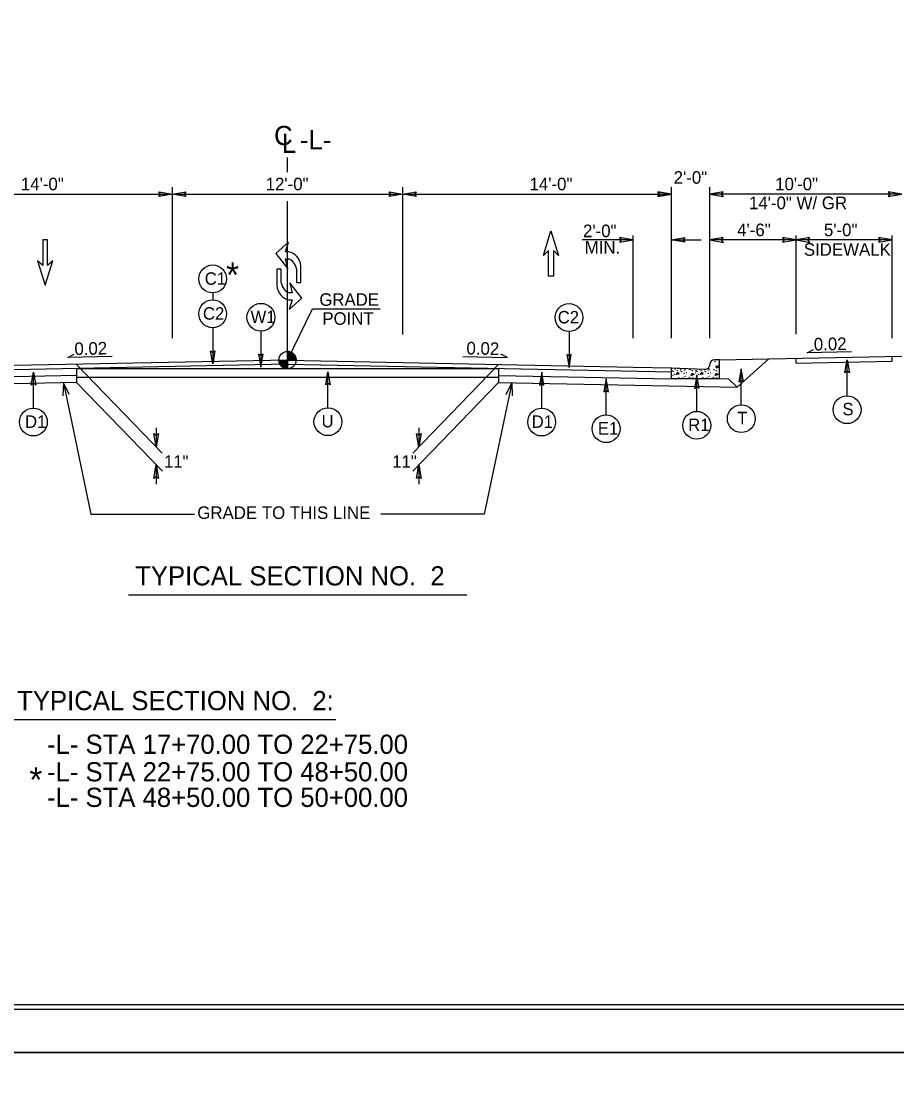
# Model space of a CAD drawing. Extents: x 1901670 to 1902225, y 193498 to 194278.
# Drawn here: x 1902028 to 1902073.7, y 194046.9 to 194101.8 of the extents above; entities that cross this region are included whole.
import ezdxf

# ---------------------------------------------------------------- set-up
doc = ezdxf.new("R2010")
doc.units = 0
for name, color, linetype in [('MARK BIKE LEFT ARROW CELL', 7, 'Continuous'), ('Old_Level_1', 7, 'Continuous'), ('Old_Level_11', 7, 'Continuous'), ('Old_Level_2', 7, 'Continuous'), ('Old_Level_20', 7, 'Continuous'), ('Prop Dimension', 7, 'Continuous'), ('Sheet Border Standard 30in CELL', 7, 'Continuous'), ('Sheet Cutting Line CELL', 7, 'Continuous'), ('Sheet Plot Border Inside CELL', 7, 'Continuous'), ('Sheet Plot Border Outside CELL', 7, 'Continuous'), ('Typical Curb CELL', 7, 'Continuous'), ('Typical Pavement Slope CELL', 7, 'Continuous'), ('Typical Terminator CELL', 7, 'Continuous'), ('Typical Text Grade Point CELL', 7, 'Continuous')]:
    doc.layers.add(name, color=color, linetype=linetype)

# ---------------------------------------------------------------- blocks, each defined once
blk = doc.blocks.new('TERMINATOR')
at = {"layer": 'Typical Terminator CELL'}
blk.add_lwpolyline([(-0.469, 0.081), (0, 0), (-0.471, -0.083), (-0.411, 0)], close=True, dxfattribs=at)

msp = doc.modelspace()

# ---------------------------------------------------------------- linework, layer by layer
at = {"layer": 'MARK BIKE LEFT ARROW CELL'}
for p, q in [((1902041.95, 194090.238), (1902041.299, 194089.653)), ((1902041.95, 194090.238), (1902041.299, 194089.653)), ((1902041.798, 194089.73), (1902041.95, 194090.238)), ((1902041.798, 194089.73), (1902041.95, 194090.238)), ((1902041.972, 194089.73), (1902041.798, 194089.73)), ((1902041.972, 194089.73), (1902041.798, 194089.73)), ((1902041.299, 194089.653), (1902041.915, 194088.845)), ((1902041.299, 194089.653), (1902041.915, 194088.845)), ((1902041.798, 194089.364), (1902041.953, 194089.365)), ((1902041.798, 194089.364), (1902041.953, 194089.365)), ((1902041.915, 194088.845), (1902041.798, 194089.364)), ((1902041.915, 194088.845), (1902041.798, 194089.364)), ((1902041.575, 194088.83), (1902041.344, 194088.83)), ((1902041.344, 194088.83), (1902041.344, 194087.969)), ((1902041.575, 194088.83), (1902041.344, 194088.83)), ((1902041.344, 194088.83), (1902041.344, 194087.969)), ((1902041.575, 194088.123), (1902041.575, 194088.83)), ((1902041.575, 194088.123), (1902041.575, 194088.83)), ((1902042.364, 194088.845), (1902042.364, 194088.139)), ((1902042.364, 194088.845), (1902042.364, 194088.139)), ((1902042.595, 194088.139), (1902042.595, 194088.999)), ((1902042.595, 194088.139), (1902042.595, 194088.999)), ((1902042.639, 194087.315), (1902042.024, 194088.123)), ((1902042.024, 194088.123), (1902042.14, 194087.604)), ((1902042.639, 194087.315), (1902042.024, 194088.123)), ((1902042.024, 194088.123), (1902042.14, 194087.604)), ((1902042.364, 194088.139), (1902042.595, 194088.139)), ((1902042.364, 194088.139), (1902042.595, 194088.139)), ((1902042.14, 194087.604), (1902041.985, 194087.604)), ((1902042.14, 194087.604), (1902041.985, 194087.604)), ((1902041.966, 194087.238), (1902042.14, 194087.238)), ((1902041.966, 194087.238), (1902042.14, 194087.238)), ((1902041.989, 194086.73), (1902042.639, 194087.315)), ((1902041.989, 194086.73), (1902042.639, 194087.315)), ((1902042.14, 194087.238), (1902041.989, 194086.73)), ((1902042.14, 194087.238), (1902041.989, 194086.73))]:
    msp.add_line(p, q, dxfattribs=at)
for centre, major_axis, ratio in [((1902042.037, 194089.063), (-0.294, 0.632), 0.75825), ((1902042.037, 194089.063), (-0.294, 0.632), 0.75825), ((1902042.017, 194088.91), (-0.204, 0.44), 0.652763), ((1902042.017, 194088.91), (-0.204, 0.44), 0.652763), ((1902041.921, 194088.059), (0.204, -0.44), 0.652763), ((1902041.921, 194088.059), (0.204, -0.44), 0.652763), ((1902041.902, 194087.905), (0.294, -0.632), 0.75825), ((1902041.902, 194087.905), (0.294, -0.632), 0.75825)]:
    msp.add_ellipse(centre, major_axis=major_axis, ratio=ratio, start_param=4.277405, end_param=5.848201, dxfattribs=at)
at = {"layer": 'Old_Level_1'}
for p, q in [((1902041.9, 194093.883), (1902041.9, 194094.651)), ((1902041.9, 194084.092), (1902041.9, 194092.367)), ((1902030.447, 194084.234), (1902030.78, 194084.401)), ((1902032.762, 194084.283), (1902030.447, 194084.234)), ((1902041.9, 194084.092), (1902041.9, 194084.542)), ((1902051.039, 194084.283), (1902053.354, 194084.234)), ((1902053.354, 194084.234), (1902053.021, 194084.401)), ((1902068.971, 194084.469), (1902069.304, 194084.636)), ((1902071.286, 194084.518), (1902068.971, 194084.469)), ((1902041.9, 194084.092), (1902021.9, 194083.692)), ((1902041.9, 194083.873), (1902021.9, 194083.473)), ((1902030.9, 194083.859), (1902035.377, 194079.235)), ((1902030.902, 194083.653), (1902030.902, 194082.924)), ((1902030.902, 194083.653), (1902052.898, 194083.653)), ((1902041.45, 194084.092), (1902041.9, 194084.092)), ((1902041.899, 194083.642), (1902041.9, 194084.092)), ((1902041.9, 194084.092), (1902041.899, 194083.642)), ((1902042.35, 194084.092), (1902041.9, 194084.092)), ((1902041.9, 194084.092), (1902059.9, 194083.732)), ((1902041.9, 194083.873), (1902061.9, 194083.473)), ((1902052.9, 194083.859), (1902048.424, 194079.235)), ((1902052.898, 194083.653), (1902052.898, 194082.924)), ((1902059.9, 194083.732), (1902061.9, 194083.692)), ((1902066.981, 194084.16), (1902065.323, 194082.676)), ((1902030.902, 194083.289), (1902021.9, 194083.109)), ((1902030.902, 194083.206), (1902052.898, 194083.206)), ((1902052.898, 194083.289), (1902061.9, 194083.109)), ((1902064.9, 194083.099), (1902064.4, 194083.109)), ((1902064.9, 194083.099), (1902065.323, 194082.676)), ((1902030.902, 194082.924), (1902018.478, 194082.676)), ((1902030.902, 194082.924), (1902035.379, 194078.3)), ((1902052.898, 194082.924), (1902048.422, 194078.3)), ((1902052.898, 194082.924), (1902065.323, 194082.676)), ((1902035.058, 194080.564), (1902035.058, 194079.564)), ((1902048.742, 194080.564), (1902048.742, 194079.564)), ((1902035.06, 194078.629), (1902035.06, 194077.629)), ((1902048.74, 194078.629), (1902048.74, 194077.629))]:
    msp.add_line(p, q, dxfattribs=at)
for points in [[(1902041.904, 194084.542), (1902041.904, 194084.542), (1902041.904, 194084.092)], [(1902041.913, 194084.542), (1902041.913, 194084.092)], [(1902041.922, 194084.541), (1902041.922, 194084.092)], [(1902041.931, 194084.541), (1902041.931, 194084.092)], [(1902041.94, 194084.54), (1902041.94, 194084.092)], [(1902041.949, 194084.539), (1902041.949, 194084.092)], [(1902041.958, 194084.538), (1902041.958, 194084.092)], [(1902041.967, 194084.537), (1902041.967, 194084.092)], [(1902041.976, 194084.536), (1902041.976, 194084.092)], [(1902041.985, 194084.534), (1902041.985, 194084.092)], [(1902041.994, 194084.532), (1902041.994, 194084.092)], [(1902042.003, 194084.53), (1902042.003, 194084.092)], [(1902042.012, 194084.528), (1902042.012, 194084.092)], [(1902042.021, 194084.525), (1902042.021, 194084.092)], [(1902042.03, 194084.523), (1902042.03, 194084.092)], [(1902042.039, 194084.52), (1902042.039, 194084.092)], [(1902042.048, 194084.517), (1902042.048, 194084.092)], [(1902042.057, 194084.514), (1902042.057, 194084.092)], [(1902042.066, 194084.51), (1902042.066, 194084.092)], [(1902042.075, 194084.506), (1902042.075, 194084.092)], [(1902042.084, 194084.502), (1902042.084, 194084.092)], [(1902042.093, 194084.498), (1902042.093, 194084.092)], [(1902042.102, 194084.494), (1902042.102, 194084.092)], [(1902042.111, 194084.489), (1902042.111, 194084.092)], [(1902042.12, 194084.484), (1902042.12, 194084.092)], [(1902042.129, 194084.479), (1902042.129, 194084.092)], [(1902042.138, 194084.474), (1902042.138, 194084.092)], [(1902042.147, 194084.468), (1902042.147, 194084.092)], [(1902042.156, 194084.462), (1902042.156, 194084.092)], [(1902042.165, 194084.455), (1902042.165, 194084.092)], [(1902042.174, 194084.449), (1902042.174, 194084.092)], [(1902042.183, 194084.442), (1902042.183, 194084.092)], [(1902042.192, 194084.434), (1902042.192, 194084.092)], [(1902042.201, 194084.426), (1902042.201, 194084.092)], [(1902042.21, 194084.418), (1902042.21, 194084.092)], [(1902042.219, 194084.409), (1902042.219, 194084.092)], [(1902042.228, 194084.4), (1902042.228, 194084.092)], [(1902042.237, 194084.39), (1902042.237, 194084.092)], [(1902042.246, 194084.379), (1902042.246, 194084.092)], [(1902042.255, 194084.368), (1902042.255, 194084.092)], [(1902042.264, 194084.356), (1902042.264, 194084.092)], [(1902042.273, 194084.343), (1902042.273, 194084.092)], [(1902042.282, 194084.329), (1902042.282, 194084.092)], [(1902042.291, 194084.314), (1902042.291, 194084.092)], [(1902042.3, 194084.298), (1902042.3, 194084.092)], [(1902042.309, 194084.279), (1902042.309, 194084.092)], [(1902042.318, 194084.258), (1902042.318, 194084.092)], [(1902042.327, 194084.233), (1902042.327, 194084.092)], [(1902042.336, 194084.202), (1902042.336, 194084.092)], [(1902041.452, 194084.092), (1902041.452, 194084.043)], [(1902041.461, 194084.092), (1902041.461, 194083.99)], [(1902041.47, 194084.092), (1902041.47, 194083.958)], [(1902041.479, 194084.092), (1902041.479, 194083.931)], [(1902041.488, 194084.092), (1902041.488, 194083.91)], [(1902041.497, 194084.092), (1902041.497, 194083.891)], [(1902041.506, 194084.092), (1902041.506, 194083.874)], [(1902041.515, 194084.092), (1902041.515, 194083.858)], [(1902041.524, 194084.092), (1902041.524, 194083.844)], [(1902041.533, 194084.092), (1902041.533, 194083.831)], [(1902041.542, 194084.092), (1902041.542, 194083.819)], [(1902041.551, 194084.092), (1902041.551, 194083.808)], [(1902041.56, 194084.092), (1902041.56, 194083.797)], [(1902041.569, 194084.092), (1902041.569, 194083.787)], [(1902041.578, 194084.092), (1902041.578, 194083.777)], [(1902041.587, 194084.092), (1902041.587, 194083.768)], [(1902041.596, 194084.092), (1902041.596, 194083.76)], [(1902041.605, 194084.092), (1902041.605, 194083.752)], [(1902041.614, 194084.092), (1902041.614, 194083.744)], [(1902041.623, 194084.092), (1902041.623, 194083.737)], [(1902041.632, 194084.092), (1902041.632, 194083.73)], [(1902041.641, 194084.092), (1902041.641, 194083.724)], [(1902041.65, 194084.092), (1902041.65, 194083.718)], [(1902041.659, 194084.092), (1902041.659, 194083.712)], [(1902041.668, 194084.092), (1902041.668, 194083.706)], [(1902041.677, 194084.092), (1902041.677, 194083.701)], [(1902041.686, 194084.092), (1902041.686, 194083.696)], [(1902041.695, 194084.092), (1902041.695, 194083.691)], [(1902041.704, 194084.092), (1902041.704, 194083.687)], [(1902041.713, 194084.092), (1902041.713, 194083.683)], [(1902041.722, 194084.092), (1902041.722, 194083.679)], [(1902041.731, 194084.092), (1902041.731, 194083.675)], [(1902041.74, 194084.092), (1902041.74, 194083.671)], [(1902041.749, 194084.092), (1902041.749, 194083.668)], [(1902041.758, 194084.092), (1902041.758, 194083.665)], [(1902041.767, 194084.092), (1902041.767, 194083.662)], [(1902041.776, 194084.092), (1902041.776, 194083.66)], [(1902041.785, 194084.092), (1902041.785, 194083.657)], [(1902041.794, 194084.092), (1902041.794, 194083.655)], [(1902041.803, 194084.092), (1902041.803, 194083.653)], [(1902041.812, 194084.092), (1902041.812, 194083.651)], [(1902041.821, 194084.092), (1902041.821, 194083.649)], [(1902041.83, 194084.092), (1902041.83, 194083.648)], [(1902041.839, 194084.092), (1902041.839, 194083.646)], [(1902041.848, 194084.092), (1902041.848, 194083.645)], [(1902041.857, 194084.092), (1902041.857, 194083.644)], [(1902041.866, 194084.092), (1902041.866, 194083.643)], [(1902041.875, 194084.092), (1902041.875, 194083.643)], [(1902041.884, 194084.092), (1902041.884, 194083.642)], [(1902041.893, 194084.092), (1902041.893, 194083.642), (1902041.893, 194083.642)], [(1902042.345, 194084.156), (1902042.345, 194084.092)], [(1902030.516, 194082.301), (1902030.222, 194082.911), (1902030.195, 194082.235)], [(1902030.222, 194082.911), (1902031.656, 194076.058), (1902037.047, 194076.058)], [(1902053.578, 194082.911), (1902052.145, 194076.058), (1902046.754, 194076.058)], [(1902053.285, 194082.301), (1902053.578, 194082.911), (1902053.606, 194082.235)]]:
    msp.add_lwpolyline(points, dxfattribs=at)
msp.add_circle((1902041.9, 194084.092), 0.45, dxfattribs=at)
for start, end in [(359.9905, 89.9905), (179.9905, 269.9905)]:
    msp.add_arc((1902041.9, 194084.092), 0.45, start, end, dxfattribs=at)
at = {"layer": 'Old_Level_11'}
for p, q in [((1902038.001, 194087.598), (1902038.001, 194087.229)), ((1902038.001, 194085.779), (1902038.001, 194083.905)), ((1902040.511, 194085.598), (1902040.511, 194083.724)), ((1902056.566, 194085.585), (1902056.566, 194083.711)), ((1902065.539, 194081.766), (1902065.539, 194083.64)), ((1902071.054, 194082.231), (1902071.054, 194084.106)), ((1902028.659, 194081.589), (1902028.659, 194083.464)), ((1902044.003, 194081.604), (1902044.003, 194083.478)), ((1902055.141, 194081.589), (1902055.141, 194083.464)), ((1902058.5, 194081.241), (1902058.5, 194083.115)), ((1902063.223, 194081.421), (1902063.223, 194083.295)), ((1902033.608, 194071.855), (1902050.234, 194071.855)), ((1902034.608, 194071.855), (1902051.234, 194071.855)), ((1902024.67, 194065.354), (1902044.413, 194065.354))]:
    msp.add_line(p, q, dxfattribs=at)
for points in [[(1902038.116, 194084.576), (1902038.001, 194083.905), (1902037.881, 194084.58), (1902038.001, 194084.494)], [(1902040.396, 194084.395), (1902040.511, 194083.724), (1902040.631, 194084.399), (1902040.511, 194084.313)], [(1902056.45, 194084.383), (1902056.566, 194083.711), (1902056.685, 194084.386), (1902056.566, 194084.3)], [(1902065.654, 194082.968), (1902065.539, 194083.64), (1902065.419, 194082.965), (1902065.539, 194083.05)], [(1902070.939, 194083.434), (1902071.054, 194084.106), (1902071.174, 194083.43), (1902071.054, 194083.516)], [(1902028.544, 194082.792), (1902028.659, 194083.464), (1902028.779, 194082.788), (1902028.659, 194082.874)], [(1902043.888, 194082.807), (1902044.003, 194083.478), (1902044.123, 194082.803), (1902044.003, 194082.889)], [(1902055.257, 194082.792), (1902055.141, 194083.464), (1902055.022, 194082.788), (1902055.141, 194082.874)], [(1902058.616, 194082.444), (1902058.5, 194083.115), (1902058.381, 194082.44), (1902058.5, 194082.526)], [(1902063.338, 194082.623), (1902063.223, 194083.295), (1902063.103, 194082.62), (1902063.223, 194082.705)]]:
    msp.add_lwpolyline(points, close=True, dxfattribs=at)
for centre in [(1902038.001, 194088.323), (1902038.001, 194086.504), (1902040.512, 194086.323), (1902056.566, 194086.31), (1902071.054, 194081.506), (1902028.659, 194080.864), (1902044.003, 194080.879), (1902055.141, 194080.864), (1902065.539, 194081.041), (1902058.5, 194080.516), (1902063.223, 194080.695)]:
    msp.add_circle(centre, 0.725, dxfattribs=at)
at = {"layer": 'Prop Dimension'}
for p, q in [((1902035.9, 194085.23), (1902035.9, 194093.112)), ((1902047.9, 194085.42), (1902047.9, 194093.112)), ((1902061.9, 194085.23), (1902061.9, 194093.112)), ((1902061.9, 194085.23), (1902061.9, 194093.072)), ((1902063.9, 194085.23), (1902063.9, 194093.112)), ((1902021.9, 194092.742), (1902035.9, 194092.742)), ((1902035.9, 194092.742), (1902047.9, 194092.742)), ((1902047.9, 194092.742), (1902061.9, 194092.742)), ((1902073.9, 194092.742), (1902063.9, 194092.742)), ((1902059.9, 194090.352), (1902057.254, 194090.352)), ((1902059.9, 194085.23), (1902059.9, 194090.579)), ((1902061.9, 194090.352), (1902063.451, 194090.352)), ((1902068.4, 194090.352), (1902063.9, 194090.352)), ((1902068.4, 194085.45), (1902068.4, 194090.579)), ((1902073.4, 194090.352), (1902068.4, 194090.352)), ((1902073.4, 194085.23), (1902073.4, 194090.579))]:
    msp.add_line(p, q, dxfattribs=at)
for points in [[(1902056.021, 194089.55), (1902055.75, 194089.8), (1902055.75, 194088.467), (1902055.5, 194088.467), (1902055.5, 194089.8), (1902055.23, 194089.55), (1902055.625, 194090.821)], [(1902056.021, 194089.55), (1902055.75, 194089.8), (1902055.75, 194088.467), (1902055.5, 194088.467), (1902055.5, 194089.8), (1902055.23, 194089.55), (1902055.625, 194090.821)], [(1902029.665, 194089.272), (1902029.394, 194089.022), (1902029.394, 194090.355), (1902029.144, 194090.355), (1902029.144, 194089.022), (1902028.873, 194089.272), (1902029.269, 194088.001)], [(1902029.665, 194089.272), (1902029.394, 194089.022), (1902029.394, 194090.355), (1902029.144, 194090.355), (1902029.144, 194089.022), (1902028.873, 194089.272), (1902029.269, 194088.001)]]:
    msp.add_lwpolyline(points, close=True, dxfattribs=at)
at = {"layer": 'Sheet Border Standard 30in CELL'}
msp.add_lwpolyline([(1902132.544, 194155.514), (1901982.544, 194155.514), (1901982.544, 194050.514), (1902132.544, 194050.514)], close=True, dxfattribs=at)
at = {"layer": 'Sheet Cutting Line CELL'}
for p, q in [((1901965.844, 194048.014), (1902134.244, 194048.014)), ((1902134.244, 194048.014), (1901965.844, 194048.014))]:
    msp.add_line(p, q, dxfattribs=at)
at = {"layer": 'Sheet Plot Border Inside CELL'}
msp.add_lwpolyline([(1902133.794, 194155.769), (1901967.144, 194155.769), (1901967.144, 194050.259), (1902133.794, 194050.259)], close=True, dxfattribs=at)
at = {"layer": 'Sheet Plot Border Outside CELL'}
for points in [[(1902134.244, 194158.014), (1901965.844, 194158.014), (1901965.844, 194048.014), (1902134.244, 194048.014)], [(1902134.244, 194048.014), (1901965.844, 194048.014), (1901965.844, 193938.014), (1902134.244, 193938.014)]]:
    msp.add_lwpolyline(points, close=True, dxfattribs=at)
at = {"layer": 'Typical Curb CELL'}
for p, q in [((1902061.9, 194083.109), (1902061.9, 194083.692)), ((1902061.9, 194083.692), (1902063.65, 194083.619)), ((1902063.9, 194083.858), (1902063.9, 194083.869)), ((1902064.4, 194084.108), (1902064.139, 194084.108)), ((1902064.209, 194083.775), (1902064.226, 194083.684)), ((1902064.363, 194083.73), (1902064.209, 194083.775)), ((1902064.226, 194083.684), (1902064.363, 194083.73)), ((1902064.4, 194083.109), (1902064.4, 194084.108)), ((1902064.4, 194083.109), (1902061.9, 194083.109)), ((1902062.161, 194083.348), (1902062.247, 194083.468)), ((1902062.281, 194083.354), (1902062.161, 194083.348)), ((1902062.247, 194083.468), (1902062.281, 194083.354)), ((1902062.926, 194083.297), (1902062.989, 194083.412)), ((1902063.092, 194083.337), (1902062.926, 194083.297)), ((1902062.989, 194083.412), (1902063.092, 194083.337)), ((1902063.41, 194083.348), (1902063.496, 194083.468)), ((1902063.53, 194083.354), (1902063.41, 194083.348)), ((1902063.496, 194083.468), (1902063.53, 194083.354)), ((1902064.175, 194083.297), (1902064.237, 194083.412)), ((1902064.34, 194083.337), (1902064.175, 194083.297)), ((1902064.237, 194083.412), (1902064.34, 194083.337))]:
    msp.add_line(p, q, dxfattribs=at)
for centre in [(1902062.098, 194083.633), (1902062.241, 194083.65), (1902062.612, 194083.622), (1902063.861, 194083.622), (1902064.17, 194084.033), (1902064.335, 194083.816), (1902064.386, 194083.998), (1902061.911, 194083.137), (1902061.917, 194083.446), (1902061.934, 194083.543), (1902061.974, 194083.303), (1902061.99, 194083.508), (1902062.07, 194083.349), (1902062.121, 194083.115), (1902062.195, 194083.548), (1902062.281, 194083.183), (1902062.39, 194083.587), (1902062.418, 194083.486), (1902062.486, 194083.16), (1902062.567, 194083.4), (1902062.595, 194083.571), (1902062.601, 194083.246), (1902062.658, 194083.132), (1902062.692, 194083.428), (1902062.835, 194083.194), (1902062.869, 194083.593), (1902062.989, 194083.543), (1902063.006, 194083.155), (1902063.16, 194083.137), (1902063.166, 194083.446), (1902063.183, 194083.543), (1902063.223, 194083.303), (1902063.239, 194083.508), (1902063.319, 194083.349), (1902063.347, 194083.602), (1902063.37, 194083.115), (1902063.444, 194083.548), (1902063.53, 194083.183), (1902063.639, 194083.587), (1902063.667, 194083.486), (1902063.736, 194083.16), (1902063.816, 194083.4), (1902063.844, 194083.571), (1902063.85, 194083.246), (1902063.907, 194083.132), (1902063.941, 194083.428), (1902064.084, 194083.194), (1902064.118, 194083.593), (1902064.238, 194083.543), (1902064.255, 194083.155)]:
    msp.add_circle(centre, 0.00802, dxfattribs=at)
for centre, start, end in [((1902063.66, 194083.858), 267.6154, 359.9998), ((1902064.139, 194083.869), 89.9998, 179.9998)]:
    msp.add_arc(centre, 0.24, start, end, dxfattribs=at)
at = {"layer": 'Typical Pavement Slope CELL'}
for p, q in [((1902064.4, 194084.108), (1902073.9, 194084.298)), ((1902068.4, 194083.938), (1902068.4, 194084.188)), ((1902073.4, 194084.038), (1902073.4, 194084.288)), ((1902068.4, 194083.938), (1902073.4, 194084.038))]:
    msp.add_line(p, q, dxfattribs=at)
at = {"layer": 'Typical Text Grade Point CELL'}
for p, q in [((1902041.9, 194084.092), (1902043.196, 194086.765)), ((1902043.196, 194086.765), (1902046.734, 194086.765))]:
    msp.add_line(p, q, dxfattribs=at)

# ---------------------------------------------------------------- block references
at = {"layer": 'Old_Level_1', "xscale": 1.5, "yscale": 1.5}
for p, rotation in [((1902035.058, 194079.564), -90), ((1902048.742, 194079.564), -90), ((1902035.06, 194078.629), 90), ((1902048.74, 194078.629), 90)]:
    msp.add_blockref('TERMINATOR', p, dxfattribs=dict(at, rotation=rotation))
at = {"layer": 'Prop Dimension', "xscale": 1.5}
for p, yscale in [((1902035.9, 194092.742), 1.5), ((1902047.9, 194092.742), 1.5), ((1902061.9, 194092.742), -1.5), ((1902061.9, 194092.742), 1.5), ((1902073.9, 194092.742), -1.5), ((1902059.9, 194090.352), -1.5), ((1902068.4, 194090.352), -1.5), ((1902073.4, 194090.352), -1.5)]:
    msp.add_blockref('TERMINATOR', p, dxfattribs=dict(at, yscale=yscale))
at = {"layer": 'Prop Dimension', "xscale": 1.5, "rotation": 180}
for p, yscale in [((1902035.9, 194092.742), 1.5), ((1902047.9, 194092.742), 1.5), ((1902063.9, 194092.742), -1.5), ((1902061.9, 194090.352), 1.5), ((1902063.9, 194090.352), -1.5), ((1902068.4, 194090.352), -1.5)]:
    msp.add_blockref('TERMINATOR', p, dxfattribs=dict(at, yscale=yscale))

# ---------------------------------------------------------------- texts
at = {"layer": 'Old_Level_1'}
for s, height, p in [('11"', 0.6491, (1902035.469, 194078.481)), ('11"', 0.6491, (1902047.356, 194078.481)), ('GRADE TO THIS LINE', 0.656, (1902037.198, 194075.812))]:
    msp.add_text(s, height=height, dxfattribs=at).set_placement(p)
at = {"layer": 'Old_Level_11'}
for s, p in [('TYPICAL SECTION NO.  2', (1902033.964, 194072.349)), ('USE TYPICAL SECTION NO.  2:', (1902024.694, 194065.848)), ('-L- STA 17+70.00 TO 22+75.00', (1902029.37, 194063.573)), ('-L- STA 22+75.00 TO 48+50.00', (1902029.37, 194062.139)), ('-L- STA 48+50.00 TO 50+00.00', (1902029.37, 194060.806))]:
    msp.add_text(s, height=1, dxfattribs=at).set_placement(p)
at = {"layer": 'Old_Level_2'}
msp.add_text('C', height=1, dxfattribs=at).set_placement((1902041.199, 194095.296))
for s, height, rotation, p in [('L', 1, 359.9469, (1902041.601, 194094.892)), ('-L-', 1, 359.9469, (1902042.549, 194095.075)), ('0.02', 0.656, 1.1916, (1902069.326, 194084.588)), ('0.02', 0.656, 1.1916, (1902030.802, 194084.353)), ('0.02', 0.656, 358.8084, (1902051.216, 194084.39))]:
    msp.add_text(s, height=height, rotation=rotation, dxfattribs=at).set_placement(p)
at = {"layer": 'Old_Level_20'}
for s, height, p in [('*', 1.298, (1902038.699, 194087.885)), ('C1', 0.6491, (1902037.587, 194088.017)), ('C2', 0.6491, (1902037.494, 194086.198)), ('W1', 0.6491, (1902039.974, 194086.017)), ('C2', 0.6491, (1902055.977, 194086.004)), ('S', 0.649, (1902070.812, 194081.213)), ('D1', 0.6491, (1902028.226, 194080.561)), ('U', 0.649, (1902043.676, 194080.586)), ('D1', 0.6491, (1902054.619, 194080.561)), ('R1', 0.6491, (1902062.777, 194080.392)), ('T', 0.649, (1902065.328, 194080.747)), ('E1', 0.6491, (1902058.067, 194080.212)), ('*', 1.298, (1902028.45, 194061.577))]:
    msp.add_text(s, height=height, dxfattribs=at).set_placement(p)
at = {"layer": 'Prop Dimension'}
for s, p in [('14\'-0" ', (1902028.007, 194092.94)), ('12\'-0" ', (1902040.763, 194092.94)), ('14\'-0" ', (1902054.508, 194092.94)), ('2\'-0" ', (1902062.017, 194093.281)), ('10\'-0" ', (1902067.305, 194092.94)), ('14\'-0" W/ GR ', (1902065.943, 194091.957)), ('2\'-0"', (1902057.296, 194090.498)), ('4\'-6" ', (1902065.326, 194090.55)), ('5\'-0" ', (1902069.846, 194090.55)), ('MIN. ', (1902057.382, 194089.638)), ('SIDEWALK', (1902068.799, 194089.529))]:
    msp.add_text(s, height=0.656, dxfattribs=at).set_placement(p)
at = {"layer": 'Typical Text Grade Point CELL'}
for s, p in [('GRADE', (1902043.56, 194086.921)), ('POINT', (1902043.717, 194085.932))]:
    msp.add_text(s, height=0.6525, dxfattribs=at).set_placement(p)

doc.saveas('drawing.dxf')
